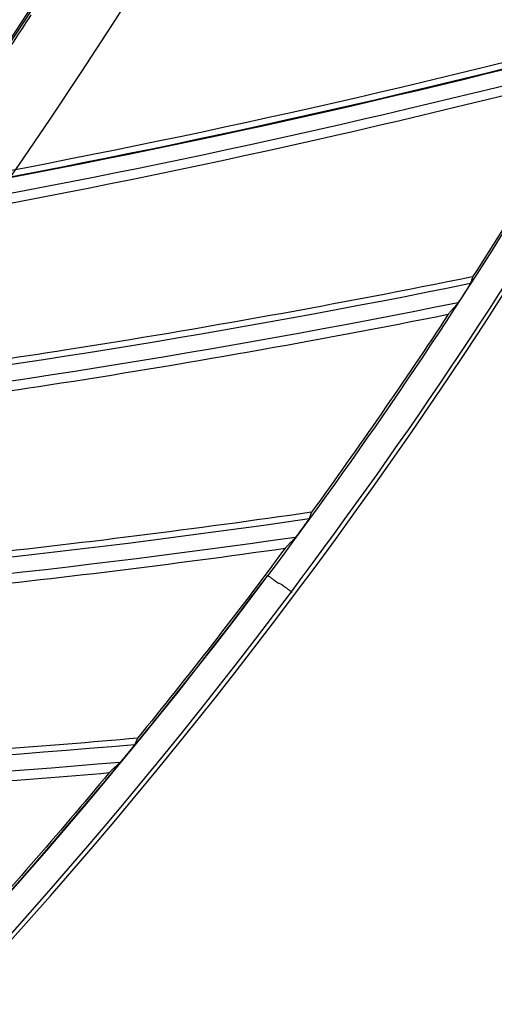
# Model space of a CAD drawing. Header units: centimetres. Extents: x 8435 to 34224, y 15581 to 23928.
# Tile 779 of 1056: x 14735.97 to 14738.99, y 23866.17 to 23872.44. Entities that reach past the tile are written whole.
import ezdxf

# ---------------------------------------------------------------- set-up
doc = ezdxf.new("R2010")
doc.units = ezdxf.units.CM
doc.header["$LTSCALE"] = 0.2
doc.layers.add('1', color=7, linetype='Continuous', true_color=0xffffff)

# ---------------------------------------------------------------- blocks, each defined once
blk = doc.blocks.new('A$C992146fe')
at = {"layer": '1', "color": 0, "linetype": 'Continuous'}
blk.add_line((618.676, 287.302), (618.621, 287.326), dxfattribs=at)
at = {"layer": '1', "color": 0, "linetype": 'Continuous', "extrusion": (0, 0, -1)}
for radius in [59.146, 58.16, 57.606, 57.6]:
    blk.add_circle((-566.677, 326.301), radius, dxfattribs=at)
at = {"layer": '1', "color": 0, "linetype": 'Continuous'}
for centre, radius, start, end in [((566.657, 326.301), 65.216, 289.16485, 336.05151), ((593.608, 406.214), 115.759, 280.07705, 284.68697), ((593.608, 406.214), 115.75, 280.08209, 284.69055), ((598.047, 404.577), 115.75, 276.86778, 281.47627), ((602.386, 402.694), 115.75, 273.65334, 278.26198), ((566.657, 326.301), 64.796, 301.96686, 323.12713), ((566.657, 326.301), 64.8, 301.96655, 323.12744), ((566.657, 326.301), 65.162, 301.95392, 323.14006), ((606.613, 400.571), 115.75, 270.43921, 275.0477)]:
    blk.add_arc(centre, radius, start, end, dxfattribs=at)
at = {"layer": '1', "color": 0, "linetype": 'Continuous', "extrusion": (0, 0, -1)}
for centre, start, end in [((-593.608, 406.214), 255.41124, 260.02671), ((-598.047, 404.577), 258.62553, 263.24102), ((-602.386, 402.694), 261.83982, 266.45546), ((-606.613, 400.571), 265.0541, 269.66957)]:
    blk.add_arc(centre, 115.962, start, end, dxfattribs=at)
at = {"layer": '1', "color": 0, "linetype": 'Continuous'}
for centre, major_axis, ratio, start_param, end_param in [((566.707, 326.416), (26.015, 59.775), 0.999998, 4.477685, 4.704758), ((566.642, 326.266), (25.855, 59.409), 1, 4.479884, 4.657565)]:
    blk.add_ellipse(centre, major_axis=major_axis, ratio=ratio, start_param=start_param, end_param=end_param, dxfattribs=at)
for points, knots in [([(624.857, 326.301), (624.857, 328.223), (624.762, 330.138), (624.383, 333.958), (624.098, 335.86), (622.977, 341.462), (621.873, 345.087), (619.685, 350.361), (618.862, 352.1), (617.053, 355.475), (616.072, 357.106), (612.907, 361.834), (610.5, 364.768), (606.433, 368.83), (605.008, 370.119), (602.065, 372.53), (600.541, 373.658), (597.389, 375.762), (595.761, 376.737), (592.4, 378.533), (590.656, 379.357), (585.357, 381.547), (581.728, 382.644), (574.279, 384.124), (570.423, 384.503), (562.822, 384.498), (559.05, 384.127), (553.436, 383.011), (551.564, 382.542), (547.912, 381.432), (546.124, 380.791), (540.872, 378.614), (537.512, 376.823), (531.127, 372.556), (528.194, 370.144), (524.172, 366.123), (522.894, 364.715), (520.468, 361.762), (519.32, 360.213), (516.144, 355.459), (514.358, 352.117), (512.171, 346.846), (511.523, 345.038), (510.409, 341.37), (509.947, 339.523), (508.836, 333.94), (508.46, 330.166), (508.456, 324.423), (508.55, 322.501), (508.923, 318.712), (509.201, 316.836), (509.938, 313.119), (510.397, 311.278), (511.5, 307.633), (512.147, 305.818), (514.341, 300.515), (516.129, 297.171), (519.287, 292.434), (520.42, 290.902), (522.851, 287.935), (524.139, 286.513), (528.17, 282.478), (531.097, 280.071), (535.849, 276.887), (537.503, 275.893), (540.87, 274.09), (542.588, 273.277), (547.839, 271.097), (551.472, 269.985), (559.009, 268.478), (562.79, 268.106), (568.476, 268.098), (570.374, 268.188), (574.175, 268.557), (576.084, 268.838), (581.697, 269.948), (585.325, 271.045), (590.597, 273.218), (592.332, 274.034), (595.718, 275.839), (597.353, 276.817), (602.091, 279.975), (605.028, 282.374), (609.092, 286.424), (610.388, 287.85), (612.809, 290.791), (613.941, 292.314), (616.051, 295.461), (617.029, 297.086), (618.83, 300.439), (619.656, 302.175), (621.864, 307.483), (622.973, 311.125), (624.099, 316.741), (624.384, 318.646), (624.762, 322.463), (624.857, 324.379), (624.857, 326.301)], [0, 0, 0, 0, 0.015625, 0.015625, 0.03125, 0.03125, 0.0625, 0.0625, 0.078125, 0.078125, 0.09375, 0.09375, 0.125, 0.125, 0.140625, 0.140625, 0.15625, 0.15625, 0.171875, 0.171875, 0.1875, 0.1875, 0.21875, 0.21875, 0.25, 0.25, 0.28125, 0.28125, 0.296875, 0.296875, 0.3125, 0.3125, 0.34375, 0.34375, 0.375, 0.375, 0.390625, 0.390625, 0.40625, 0.40625, 0.4375, 0.4375, 0.453125, 0.453125, 0.46875, 0.46875, 0.5, 0.5, 0.515625, 0.515625, 0.53125, 0.53125, 0.546875, 0.546875, 0.5625, 0.5625, 0.59375, 0.59375, 0.609375, 0.609375, 0.625, 0.625, 0.65625, 0.65625, 0.671875, 0.671875, 0.6875, 0.6875, 0.71875, 0.71875, 0.75, 0.75, 0.765625, 0.765625, 0.78125, 0.78125, 0.8125, 0.8125, 0.828125, 0.828125, 0.84375, 0.84375, 0.875, 0.875, 0.890625, 0.890625, 0.90625, 0.90625, 0.921875, 0.921875, 0.9375, 0.9375, 0.96875, 0.96875, 0.984375, 0.984375, 1, 1, 1, 1]), ([(624.457, 326.301), (624.457, 324.392), (624.363, 322.49), (623.987, 318.698), (623.704, 316.807), (622.586, 311.229), (621.485, 307.612), (619.292, 302.341), (618.472, 300.616), (616.683, 297.287), (615.712, 295.673), (613.616, 292.547), (612.491, 291.035), (610.088, 288.114), (608.801, 286.698), (604.764, 282.676), (601.848, 280.293), (597.142, 277.157), (595.518, 276.185), (592.155, 274.394), (590.433, 273.583), (585.196, 271.424), (581.593, 270.335), (576.02, 269.233), (574.124, 268.954), (570.349, 268.587), (568.464, 268.498), (562.817, 268.506), (559.061, 268.875), (551.576, 270.373), (547.969, 271.476), (542.753, 273.642), (541.048, 274.449), (537.703, 276.24), (536.061, 277.227), (531.341, 280.388), (528.434, 282.779), (524.431, 286.787), (523.152, 288.199), (520.738, 291.145), (519.613, 292.667), (516.476, 297.371), (514.701, 300.693), (512.522, 305.959), (511.879, 307.761), (510.784, 311.382), (510.328, 313.21), (509.596, 316.901), (509.32, 318.764), (508.95, 322.527), (508.856, 324.436), (508.86, 330.139), (509.234, 333.888), (510.337, 339.432), (510.796, 341.267), (511.902, 344.909), (512.546, 346.705), (514.717, 351.939), (516.491, 355.258), (519.645, 359.98), (520.786, 361.518), (523.195, 364.451), (524.464, 365.849), (528.459, 369.842), (531.371, 372.238), (537.713, 376.476), (541.049, 378.255), (546.265, 380.417), (548.041, 381.053), (551.667, 382.155), (553.527, 382.621), (559.102, 383.73), (562.848, 384.098), (570.397, 384.103), (574.227, 383.727), (581.624, 382.256), (585.229, 381.167), (590.491, 378.992), (592.223, 378.174), (595.561, 376.39), (597.178, 375.422), (600.308, 373.333), (601.822, 372.212), (604.745, 369.818), (606.16, 368.538), (610.199, 364.503), (612.589, 361.59), (615.733, 356.894), (616.707, 355.275), (618.503, 351.923), (619.321, 350.195), (621.494, 344.958), (622.59, 341.358), (623.704, 335.794), (623.987, 333.905), (624.363, 330.112), (624.457, 328.209), (624.457, 326.301)], [0, 0, 0, 0, 0.015625, 0.015625, 0.03125, 0.03125, 0.0625, 0.0625, 0.078125, 0.078125, 0.09375, 0.09375, 0.109375, 0.109375, 0.125, 0.125, 0.15625, 0.15625, 0.171875, 0.171875, 0.1875, 0.1875, 0.21875, 0.21875, 0.234375, 0.234375, 0.25, 0.25, 0.28125, 0.28125, 0.3125, 0.3125, 0.328125, 0.328125, 0.34375, 0.34375, 0.375, 0.375, 0.390625, 0.390625, 0.40625, 0.40625, 0.4375, 0.4375, 0.453125, 0.453125, 0.46875, 0.46875, 0.484375, 0.484375, 0.5, 0.5, 0.53125, 0.53125, 0.546875, 0.546875, 0.5625, 0.5625, 0.59375, 0.59375, 0.609375, 0.609375, 0.625, 0.625, 0.65625, 0.65625, 0.6875, 0.6875, 0.703125, 0.703125, 0.71875, 0.71875, 0.75, 0.75, 0.78125, 0.78125, 0.8125, 0.8125, 0.828125, 0.828125, 0.84375, 0.84375, 0.859375, 0.859375, 0.875, 0.875, 0.90625, 0.90625, 0.921875, 0.921875, 0.9375, 0.9375, 0.96875, 0.96875, 0.984375, 0.984375, 1, 1, 1, 1]), ([(617.857, 326.301), (617.857, 329.683), (617.525, 333.009), (616.55, 337.917), (616.145, 339.539), (615.17, 342.756), (614.598, 344.354), (612.671, 349.005), (611.098, 351.945), (608.311, 356.12), (607.307, 357.476), (605.166, 360.085), (604.039, 361.327), (600.496, 364.869), (597.918, 366.989), (593.721, 369.796), (592.266, 370.668), (589.31, 372.247), (587.801, 372.961), (584.721, 374.237), (583.15, 374.801), (579.945, 375.775), (578.302, 376.187), (573.346, 377.174), (570.023, 377.499), (565.015, 377.502), (563.341, 377.421), (559.985, 377.092), (558.312, 376.844), (553.387, 375.864), (550.196, 374.898), (545.547, 372.976), (544.012, 372.251), (541.046, 370.666), (539.611, 369.806), (535.449, 367.027), (532.863, 364.911), (528.081, 360.135), (525.958, 357.543), (523.176, 353.385), (522.315, 351.953), (520.729, 348.992), (520.003, 347.457), (518.074, 342.804), (517.105, 339.612), (515.794, 333.053), (515.458, 329.66), (515.456, 322.977), (515.779, 319.657), (516.759, 314.707), (517.17, 313.061), (518.143, 309.851), (518.705, 308.279), (519.979, 305.197), (520.691, 303.688), (522.266, 300.734), (523.134, 299.283), (525.942, 295.075), (528.06, 292.495), (531.597, 288.951), (532.837, 287.824), (535.439, 285.684), (536.799, 284.675), (540.975, 281.881), (543.914, 280.307), (548.557, 278.378), (550.153, 277.804), (553.374, 276.825), (554.997, 276.418), (559.906, 275.438), (563.229, 275.104), (569.981, 275.097), (573.323, 275.427), (578.23, 276.398), (579.851, 276.801), (583.064, 277.772), (584.663, 278.342), (589.322, 280.268), (592.265, 281.838), (597.829, 285.546), (600.467, 287.706), (605.198, 292.43), (607.318, 295.005), (610.125, 299.193), (610.999, 300.648), (612.584, 303.607), (613.299, 305.116), (615.218, 309.736), (616.2, 312.946), (617.525, 319.571), (617.857, 322.918), (617.857, 326.301)], [0, 0, 0, 0, 0.03125, 0.03125, 0.046875, 0.046875, 0.0625, 0.0625, 0.09375, 0.09375, 0.109375, 0.109375, 0.125, 0.125, 0.15625, 0.15625, 0.171875, 0.171875, 0.1875, 0.1875, 0.203125, 0.203125, 0.21875, 0.21875, 0.25, 0.25, 0.265625, 0.265625, 0.28125, 0.28125, 0.3125, 0.3125, 0.328125, 0.328125, 0.34375, 0.34375, 0.375, 0.375, 0.40625, 0.40625, 0.421875, 0.421875, 0.4375, 0.4375, 0.46875, 0.46875, 0.5, 0.5, 0.53125, 0.53125, 0.546875, 0.546875, 0.5625, 0.5625, 0.578125, 0.578125, 0.59375, 0.59375, 0.625, 0.625, 0.640625, 0.640625, 0.65625, 0.65625, 0.6875, 0.6875, 0.703125, 0.703125, 0.71875, 0.71875, 0.75, 0.75, 0.78125, 0.78125, 0.796875, 0.796875, 0.8125, 0.8125, 0.84375, 0.84375, 0.875, 0.875, 0.90625, 0.90625, 0.921875, 0.921875, 0.9375, 0.9375, 0.96875, 0.96875, 1, 1, 1, 1]), ([(617.457, 326.301), (617.457, 322.944), (617.128, 319.623), (615.813, 313.05), (614.839, 309.865), (612.935, 305.282), (612.225, 303.784), (610.653, 300.849), (609.785, 299.405), (607, 295.249), (604.897, 292.694), (600.203, 288.008), (597.585, 285.864), (592.065, 282.186), (589.145, 280.627), (584.523, 278.717), (582.936, 278.151), (579.748, 277.188), (578.139, 276.788), (573.27, 275.824), (569.955, 275.497), (563.256, 275.504), (559.959, 275.836), (555.088, 276.808), (553.477, 277.212), (550.282, 278.183), (548.698, 278.752), (544.092, 280.666), (541.176, 282.228), (537.032, 285), (535.683, 286.001), (533.101, 288.125), (531.871, 289.242), (528.362, 292.759), (526.26, 295.319), (523.474, 299.494), (522.613, 300.934), (521.05, 303.865), (520.344, 305.362), (519.08, 308.42), (518.522, 309.98), (517.557, 313.164), (517.149, 314.798), (516.176, 319.709), (515.856, 323.004), (515.858, 329.634), (516.192, 333.001), (517.492, 339.508), (518.453, 342.675), (520.367, 347.292), (521.088, 348.815), (522.661, 351.752), (523.515, 353.174), (526.276, 357.299), (528.383, 359.87), (533.127, 364.61), (535.693, 366.709), (539.822, 369.466), (541.246, 370.32), (544.189, 371.892), (545.712, 372.611), (550.324, 374.518), (553.491, 375.477), (558.378, 376.449), (560.037, 376.695), (563.367, 377.022), (565.028, 377.102), (569.997, 377.099), (573.293, 376.776), (578.211, 375.798), (579.841, 375.388), (583.021, 374.422), (584.58, 373.863), (587.636, 372.596), (589.134, 371.888), (592.066, 370.321), (593.509, 369.456), (597.674, 366.671), (600.231, 364.568), (603.747, 361.053), (604.865, 359.821), (606.989, 357.232), (607.986, 355.887), (610.751, 351.745), (612.311, 348.827), (614.224, 344.213), (614.791, 342.627), (615.758, 339.436), (616.16, 337.826), (617.128, 332.957), (617.457, 329.657), (617.457, 326.301)], [0, 0, 0, 0, 0.03125, 0.03125, 0.0625, 0.0625, 0.078125, 0.078125, 0.09375, 0.09375, 0.125, 0.125, 0.15625, 0.15625, 0.1875, 0.1875, 0.203125, 0.203125, 0.21875, 0.21875, 0.25, 0.25, 0.28125, 0.28125, 0.296875, 0.296875, 0.3125, 0.3125, 0.34375, 0.34375, 0.359375, 0.359375, 0.375, 0.375, 0.40625, 0.40625, 0.421875, 0.421875, 0.4375, 0.4375, 0.453125, 0.453125, 0.46875, 0.46875, 0.5, 0.5, 0.53125, 0.53125, 0.5625, 0.5625, 0.578125, 0.578125, 0.59375, 0.59375, 0.625, 0.625, 0.65625, 0.65625, 0.671875, 0.671875, 0.6875, 0.6875, 0.71875, 0.71875, 0.734375, 0.734375, 0.75, 0.75, 0.78125, 0.78125, 0.796875, 0.796875, 0.8125, 0.8125, 0.828125, 0.828125, 0.84375, 0.84375, 0.875, 0.875, 0.890625, 0.890625, 0.90625, 0.90625, 0.9375, 0.9375, 0.953125, 0.953125, 0.96875, 0.96875, 1, 1, 1, 1]), ([(613.967, 292.345), (614.327, 292.848), (614.68, 293.355), (615.178, 294.098), (615.33, 294.328), (615.48, 294.56)], [0, 0, 0, 0, 0.691118, 0.691118, 1, 1, 1, 1]), ([(621.076, 291.141), (621.076, 291.14), (621.075, 291.139), (621.073, 291.134), (621.07, 291.13), (621.063, 291.118), (621.058, 291.11), (621.045, 291.089), (621.036, 291.075), (621.018, 291.046), (621.008, 291.031), (620.998, 291.016)], [0, 0, 0, 0, 0.110639, 0.110639, 0.250305, 0.250305, 0.445396, 0.445396, 0.714361, 0.714361, 1, 1, 1, 1]), ([(620.998, 291.016), (620.998, 291.015), (620.997, 291.014), (620.995, 291.012), (620.995, 291.01), (620.993, 291.008), (620.992, 291.007), (620.991, 291.005), (620.99, 291.004), (620.989, 291.002), (620.988, 291), (620.987, 290.998), (620.986, 290.997), (620.984, 290.994), (620.982, 290.992), (620.981, 290.989)], [0, 0, 0, 0, 0.125, 0.125, 0.25, 0.25, 0.375, 0.375, 0.5, 0.5, 0.625, 0.625, 0.75, 0.75, 1, 1, 1, 1]), ([(620.908, 290.881), (620.903, 290.875), (620.898, 290.87), (620.888, 290.859), (620.884, 290.853), (620.874, 290.842), (620.869, 290.836), (620.86, 290.825), (620.855, 290.82), (620.845, 290.809), (620.841, 290.803), (620.831, 290.792), (620.826, 290.786), (620.812, 290.77), (620.802, 290.758), (620.793, 290.747)], [0, 0, 0, 0, 0.125, 0.125, 0.25, 0.25, 0.375, 0.375, 0.5, 0.5, 0.625, 0.625, 0.75, 0.75, 1, 1, 1, 1]), ([(620.981, 290.989), (620.98, 290.987), (620.978, 290.986), (620.965, 290.966), (620.953, 290.948), (620.936, 290.921), (620.929, 290.911), (620.919, 290.897), (620.915, 290.891), (620.91, 290.884), (620.909, 290.882), (620.908, 290.881)], [0, 0, 0, 0, 0.040774, 0.040774, 0.428545, 0.428545, 0.675007, 0.675007, 0.863437, 0.863437, 1, 1, 1, 1]), ([(619.019, 288.145), (619.019, 288.144), (619.018, 288.143), (619.015, 288.138), (619.013, 288.134), (619.005, 288.123), (618.999, 288.115), (618.985, 288.095), (618.976, 288.081), (618.956, 288.054), (618.945, 288.039), (618.934, 288.025)], [0, 0, 0, 0, 0.110639, 0.110639, 0.250305, 0.250305, 0.445396, 0.445396, 0.714361, 0.714361, 1, 1, 1, 1]), ([(618.916, 287.999), (618.914, 287.997), (618.913, 287.995), (618.899, 287.976), (618.886, 287.959), (618.867, 287.933), (618.859, 287.924), (618.849, 287.91), (618.844, 287.905), (618.839, 287.898), (618.837, 287.896), (618.836, 287.895)], [0, 0, 0, 0, 0.040774, 0.040774, 0.428545, 0.428545, 0.675007, 0.675007, 0.863437, 0.863437, 1, 1, 1, 1]), ([(618.934, 288.025), (618.934, 288.024), (618.933, 288.022), (618.931, 288.02), (618.93, 288.019), (618.929, 288.017), (618.928, 288.016), (618.927, 288.014), (618.926, 288.013), (618.924, 288.011), (618.923, 288.01), (618.922, 288.008), (618.921, 288.006), (618.919, 288.003), (618.917, 288.001), (618.916, 287.999)], [0, 0, 0, 0, 0.125, 0.125, 0.25, 0.25, 0.375, 0.375, 0.5, 0.5, 0.625, 0.625, 0.75, 0.75, 1, 1, 1, 1]), ([(618.836, 287.895), (618.831, 287.89), (618.826, 287.884), (618.816, 287.874), (618.811, 287.868), (618.801, 287.858), (618.796, 287.852), (618.785, 287.842), (618.78, 287.837), (618.77, 287.826), (618.765, 287.821), (618.755, 287.81), (618.75, 287.805), (618.735, 287.789), (618.724, 287.778), (618.714, 287.768)], [0, 0, 0, 0, 0.125, 0.125, 0.25, 0.25, 0.375, 0.375, 0.5, 0.5, 0.625, 0.625, 0.75, 0.75, 1, 1, 1, 1]), ([(618.492, 287.42), (618.492, 287.42), (618.492, 287.42), (618.494, 287.42), (618.497, 287.417), (618.509, 287.409), (618.517, 287.403), (618.537, 287.388), (618.549, 287.38), (618.574, 287.361), (618.588, 287.35), (618.608, 287.335), (618.614, 287.331), (618.62, 287.326)], [0, 0, 0, 0, 0.031527, 0.031527, 0.250803, 0.250803, 0.47008, 0.47008, 0.689351, 0.689351, 0.90861, 0.90861, 1, 1, 1, 1]), ([(618.677, 287.301), (618.691, 287.291), (618.706, 287.28), (618.733, 287.259), (618.746, 287.25), (618.768, 287.233), (618.778, 287.225), (618.793, 287.213), (618.798, 287.209), (618.802, 287.206), (618.802, 287.205), (618.803, 287.205), (618.803, 287.205), (618.804, 287.204)], [0, 0, 0, 0, 0.227477, 0.227477, 0.454954, 0.454954, 0.682438, 0.682438, 0.909935, 0.909935, 0.967258, 0.967258, 1, 1, 1, 1]), ([(616.798, 285.269), (616.797, 285.269), (616.796, 285.267), (616.793, 285.262), (616.79, 285.258), (616.782, 285.248), (616.776, 285.24), (616.76, 285.221), (616.75, 285.208), (616.729, 285.182), (616.717, 285.167), (616.706, 285.154)], [0, 0, 0, 0, 0.110639, 0.110639, 0.250305, 0.250305, 0.445396, 0.445396, 0.714361, 0.714361, 1, 1, 1, 1]), ([(616.686, 285.129), (616.684, 285.127), (616.683, 285.126), (616.668, 285.107), (616.654, 285.091), (616.633, 285.066), (616.626, 285.057), (616.614, 285.044), (616.609, 285.039), (616.604, 285.033), (616.602, 285.031), (616.601, 285.03)], [0, 0, 0, 0, 0.040774, 0.040774, 0.428545, 0.428545, 0.675007, 0.675007, 0.863437, 0.863437, 1, 1, 1, 1]), ([(616.706, 285.154), (616.705, 285.153), (616.704, 285.152), (616.703, 285.15), (616.702, 285.149), (616.7, 285.146), (616.699, 285.145), (616.698, 285.143), (616.697, 285.142), (616.695, 285.14), (616.694, 285.139), (616.692, 285.137), (616.692, 285.136), (616.689, 285.133), (616.687, 285.131), (616.686, 285.129)], [0, 0, 0, 0, 0.125, 0.125, 0.25, 0.25, 0.375, 0.375, 0.5, 0.5, 0.625, 0.625, 0.75, 0.75, 1, 1, 1, 1]), ([(616.601, 285.03), (616.595, 285.025), (616.59, 285.02), (616.579, 285.01), (616.574, 285.005), (616.563, 284.995), (616.558, 284.99), (616.547, 284.98), (616.542, 284.975), (616.531, 284.965), (616.525, 284.96), (616.515, 284.95), (616.509, 284.945), (616.493, 284.93), (616.482, 284.92), (616.472, 284.91)], [0, 0, 0, 0, 0.125, 0.125, 0.25, 0.25, 0.375, 0.375, 0.5, 0.5, 0.625, 0.625, 0.75, 0.75, 1, 1, 1, 1])]:
    blk.add_open_spline(points, degree=3, knots=knots, dxfattribs=at)
for points in [[(606.72, 294.345), (609.897, 294.626), (613.052, 295.311), (616.06, 296.384)], [(622.984, 294.332), (620.019, 293.553), (617.014, 292.89), (613.967, 292.345)], [(613.624, 291.872), (616.692, 292.409), (619.717, 293.066), (622.701, 293.839)], [(622.701, 293.839), (622.189, 292.954), (621.656, 292.083), (621.103, 291.224)], [(621.103, 291.224), (619.385, 290.875), (617.661, 290.564), (615.93, 290.293)], [(621.103, 291.224), (621.094, 291.196), (621.085, 291.169), (621.076, 291.141)], [(615.702, 289.847), (617.406, 290.11), (619.103, 290.41), (620.793, 290.747)], [(620.793, 290.747), (620.512, 290.32), (619.941, 289.473), (619.351, 288.64), (619.05, 288.226)], [(615.93, 290.293), (614.622, 290.089), (613.309, 289.906), (611.989, 289.746)], [(611.62, 289.293), (612.987, 289.454), (614.348, 289.639), (615.702, 289.847)], [(619.05, 288.226), (618.309, 288.118), (616.824, 287.917), (615.335, 287.744), (614.59, 287.665)], [(619.05, 288.226), (619.04, 288.199), (619.03, 288.172), (619.019, 288.145)], [(614.37, 287.234), (615.822, 287.385), (617.27, 287.563), (618.714, 287.768)], [(618.714, 287.768), (618.41, 287.357), (617.793, 286.543), (617.156, 285.744), (616.833, 285.348)], [(618.62, 287.326), (618.621, 287.326), (618.621, 287.326), (618.621, 287.326)], [(618.677, 287.301), (618.677, 287.302), (618.677, 287.302), (618.676, 287.302)], [(616.833, 285.348), (616.241, 285.296), (615.056, 285.2), (613.87, 285.122), (613.277, 285.088)], [(616.833, 285.348), (616.821, 285.322), (616.809, 285.296), (616.798, 285.269)], [(613.063, 284.669), (614.2, 284.733), (615.337, 284.813), (616.472, 284.91)], [(616.472, 284.91), (615.821, 284.126), (615.147, 283.353), (614.458, 282.599)]]:
    blk.add_open_spline(points, degree=3, dxfattribs=at)

msp = doc.modelspace()

# ---------------------------------------------------------------- block references
at = {"xscale": 0.5, "yscale": 0.5, "zscale": 0.5}
msp.add_blockref('A$C992146fe', (14428.3007, 23725.1883), dxfattribs=at)

doc.saveas('drawing.dxf')
